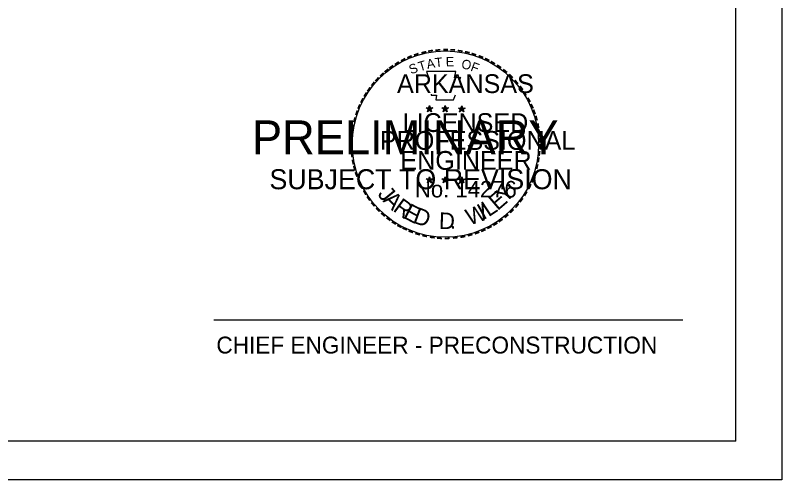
# Model space of a CAD drawing. Extents: x 1370567 to 1373900, y 377514 to 379648.
# Drawn here: x 1373107 to 1373900, y 377514 to 377995 of the extents above; entities that cross this region are included whole.
import ezdxf

# ---------------------------------------------------------------- set-up
doc = ezdxf.new("R2010")
doc.units = 0
for name, color, linetype in [('S_EXIST_ROW', 7, 'Continuous'), ('S_EXISTING_ALIGNMENT', 7, 'Continuous'), ('S_SIXTEEN_SECTION', 7, 'Continuous'), ('Survey Symbols', 7, 'Continuous')]:
    doc.layers.add(name, color=color, linetype=linetype)

msp = doc.modelspace()

# ---------------------------------------------------------------- linework, layer by layer
at = {"layer": 'S_EXIST_ROW'}
for p, q in [((1373532.4, 377899.46), (1373535.8, 377898.36)), ((1373532.4, 377899.46), (1373534.9, 377899.06)), ((1373532.4, 377899.46), (1373534.7, 377898.26)), ((1373535.8, 377901.96), (1373535.4, 377899.46)), ((1373535.8, 377898.36), (1373535.8, 377901.96)), ((1373535.8, 377901.96), (1373536.3, 377899.56)), ((1373539.1, 377899.46), (1373535.8, 377898.36)), ((1373539.1, 377899.46), (1373536.4, 377898.96)), ((1373539.1, 377899.46), (1373537.2, 377898.46)), ((1373548.7, 377899.46), (1373552.1, 377898.36)), ((1373548.7, 377899.46), (1373551.1, 377899.06)), ((1373548.7, 377899.46), (1373550.9, 377898.26)), ((1373552.1, 377901.96), (1373551.7, 377899.46)), ((1373552.1, 377898.36), (1373552.1, 377901.96)), ((1373552.1, 377901.96), (1373552.5, 377899.56)), ((1373555.4, 377899.46), (1373552.1, 377898.36)), ((1373555.4, 377899.46), (1373552.6, 377898.96)), ((1373555.4, 377899.46), (1373553.4, 377898.46)), ((1373565.8, 377899.36), (1373569.2, 377898.26)), ((1373565.8, 377899.36), (1373568.2, 377898.86)), ((1373565.8, 377899.36), (1373568.1, 377898.16)), ((1373569.2, 377901.76), (1373568.8, 377899.36)), ((1373569.2, 377898.26), (1373569.2, 377901.76)), ((1373569.2, 377901.76), (1373569.6, 377899.36)), ((1373572.6, 377899.36), (1373569.2, 377898.26)), ((1373572.6, 377899.36), (1373569.7, 377898.86)), ((1373572.6, 377899.36), (1373570.5, 377898.36)), ((1373533.7, 377895.46), (1373535.8, 377898.36)), ((1373533.7, 377895.46), (1373534.9, 377897.86)), ((1373533.7, 377895.46), (1373535.7, 377897.56)), ((1373537.9, 377895.46), (1373535.7, 377897.56)), ((1373537.9, 377895.46), (1373535.8, 377898.36)), ((1373537.9, 377895.46), (1373536.5, 377898.26)), ((1373549.9, 377895.46), (1373552.1, 377898.36)), ((1373549.9, 377895.46), (1373551.2, 377897.86)), ((1373549.9, 377895.46), (1373552, 377897.56)), ((1373554.1, 377895.46), (1373552, 377897.56)), ((1373554.1, 377895.46), (1373552.1, 377898.36)), ((1373554.1, 377895.46), (1373552.7, 377898.26)), ((1373567, 377895.36), (1373569.2, 377898.26)), ((1373567, 377895.36), (1373568.3, 377897.76)), ((1373567, 377895.36), (1373569.2, 377897.46)), ((1373571.2, 377895.36), (1373569.2, 377898.26)), ((1373571.2, 377895.36), (1373569.2, 377897.46)), ((1373571.2, 377895.36), (1373569.9, 377898.16)), ((1373535.7, 377828.26), (1373535.3, 377825.86)), ((1373535.7, 377824.76), (1373535.7, 377828.26)), ((1373535.7, 377828.26), (1373536.2, 377825.86)), ((1373552, 377828.26), (1373551.6, 377825.86)), ((1373552, 377824.76), (1373552, 377828.26)), ((1373552, 377828.26), (1373552.4, 377825.86)), ((1373569.2, 377828.16), (1373568.8, 377825.76)), ((1373569.2, 377824.66), (1373569.2, 377828.16)), ((1373569.2, 377828.16), (1373569.6, 377825.76)), ((1373532.3, 377825.86), (1373535.7, 377824.76)), ((1373532.3, 377825.86), (1373534.9, 377825.36)), ((1373532.3, 377825.86), (1373534.7, 377824.66)), ((1373533.7, 377821.86), (1373535.7, 377824.76)), ((1373533.7, 377821.86), (1373534.9, 377824.26)), ((1373533.7, 377821.86), (1373535.7, 377824.06)), ((1373539.1, 377825.86), (1373535.7, 377824.76)), ((1373537.9, 377821.86), (1373535.7, 377824.76)), ((1373537.9, 377821.86), (1373535.7, 377823.96)), ((1373539.1, 377825.86), (1373536.3, 377825.36)), ((1373537.9, 377821.86), (1373536.5, 377824.66)), ((1373539.1, 377825.86), (1373537.2, 377824.86)), ((1373548.6, 377825.86), (1373552, 377824.76)), ((1373548.6, 377825.86), (1373551.1, 377825.36)), ((1373548.6, 377825.86), (1373550.9, 377824.66)), ((1373549.9, 377821.86), (1373552, 377824.76)), ((1373549.9, 377821.86), (1373551.1, 377824.26)), ((1373549.9, 377821.86), (1373552, 377824.06)), ((1373555.4, 377825.86), (1373552, 377824.76)), ((1373554, 377821.86), (1373552, 377824.76)), ((1373554, 377821.86), (1373552, 377823.96)), ((1373555.4, 377825.86), (1373552.5, 377825.36)), ((1373554, 377821.86), (1373552.7, 377824.66)), ((1373555.4, 377825.86), (1373553.3, 377824.86)), ((1373565.8, 377825.76), (1373569.2, 377824.66)), ((1373565.8, 377825.76), (1373568.2, 377825.26)), ((1373565.8, 377825.76), (1373568.1, 377824.56)), ((1373567, 377821.76), (1373569.2, 377824.66)), ((1373567, 377821.76), (1373568.3, 377824.16)), ((1373567, 377821.76), (1373569.2, 377823.96)), ((1373572.6, 377825.76), (1373569.2, 377824.66)), ((1373571.2, 377821.76), (1373569.2, 377824.66)), ((1373571.2, 377821.76), (1373569.2, 377823.86)), ((1373572.6, 377825.76), (1373569.7, 377825.26)), ((1373571.2, 377821.76), (1373569.8, 377824.56)), ((1373572.6, 377825.76), (1373570.5, 377824.76)), ((1373312.61, 377680.1), (1373797.82, 377680.1))]:
    msp.add_line(p, q, dxfattribs=at)
for points in [[(1373532.8, 377937.16), (1373535.4, 377929.06)], [(1373566.9, 377928.26), (1373568.3, 377930.96), (1373561.7, 377930.76), (1373563, 377937.16), (1373532.8, 377937.16)], [(1373537.6, 377913.66), (1373537.6, 377912.76), (1373543, 377912.56), (1373542.5, 377907.96), (1373560.7, 377907.96), (1373562.7, 377913.16)], [(1373535.8, 377901.96), (1373537.9, 377895.46), (1373532.4, 377899.46), (1373539.1, 377899.46), (1373533.7, 377895.46), (1373535.8, 377901.96)], [(1373552.1, 377901.96), (1373554.1, 377895.46), (1373548.7, 377899.46), (1373555.4, 377899.46), (1373549.9, 377895.46), (1373552.1, 377901.96)], [(1373569.2, 377901.76), (1373571.2, 377895.36), (1373565.8, 377899.36), (1373572.6, 377899.36), (1373567, 377895.36), (1373569.2, 377901.76)], [(1373535.7, 377828.26), (1373537.9, 377821.86), (1373532.3, 377825.86), (1373539.1, 377825.86), (1373533.7, 377821.86), (1373535.7, 377828.26)], [(1373552, 377828.26), (1373554, 377821.86), (1373548.6, 377825.86), (1373555.4, 377825.86), (1373549.9, 377821.86), (1373552, 377828.26)], [(1373569.2, 377828.16), (1373571.2, 377821.76), (1373565.8, 377825.76), (1373572.6, 377825.76), (1373567, 377821.76), (1373569.2, 377828.16)]]:
    msp.add_lwpolyline(points, dxfattribs=at)
for centre, radius in [((1373552.24, 377861.97), 96.45), ((1373535.71, 377898.34), 1.67), ((1373535.71, 377898.34), 1.41), ((1373535.71, 377898.34), 1.13), ((1373535.71, 377898.34), 0.963), ((1373551.94, 377898.34), 1.67), ((1373551.94, 377898.34), 1.41), ((1373551.94, 377898.34), 1.13), ((1373551.94, 377898.34), 0.963), ((1373569.09, 377898.23), 1.67), ((1373569.09, 377898.23), 1.41), ((1373569.09, 377898.23), 1.13), ((1373569.09, 377898.23), 0.963), ((1373535.71, 377898.34), 0.726), ((1373535.71, 377898.34), 0.482), ((1373535.71, 377898.34), 0.288), ((1373551.94, 377898.34), 0.726), ((1373551.94, 377898.34), 0.482), ((1373551.94, 377898.34), 0.288), ((1373569.09, 377898.23), 0.726), ((1373569.09, 377898.23), 0.482), ((1373569.09, 377898.23), 0.288), ((1373535.67, 377824.73), 1.67), ((1373535.67, 377824.73), 1.41), ((1373535.67, 377824.73), 1.13), ((1373535.67, 377824.73), 0.963), ((1373535.67, 377824.73), 0.726), ((1373535.67, 377824.73), 0.482), ((1373535.67, 377824.73), 0.288), ((1373551.9, 377824.73), 1.67), ((1373551.9, 377824.73), 1.41), ((1373551.9, 377824.73), 1.13), ((1373551.9, 377824.73), 0.963), ((1373551.9, 377824.73), 0.726), ((1373551.9, 377824.73), 0.482), ((1373551.9, 377824.73), 0.288), ((1373569.07, 377824.64), 1.67), ((1373569.07, 377824.64), 1.41), ((1373569.07, 377824.64), 1.13), ((1373569.07, 377824.64), 0.963), ((1373569.07, 377824.64), 0.726), ((1373569.07, 377824.64), 0.482), ((1373569.07, 377824.64), 0.288)]:
    msp.add_circle(centre, radius, dxfattribs=at)
at = {"layer": 'S_SIXTEEN_SECTION'}
for q in [(1373852.74, 379608.93), (1370690.94, 377554.33)]:
    msp.add_line((1373852.74, 377554.33), q, dxfattribs=at)
at = {"layer": 'Survey Symbols'}
msp.add_line((1370566.93, 377514.54), (1373900.26, 377514.54), dxfattribs=at)
msp.add_lwpolyline([(1370566.86, 379647.87), (1373900.26, 379647.87), (1373900.26, 377514.5), (1370566.86, 377514.5)], close=True, dxfattribs=at)

# ---------------------------------------------------------------- texts
at = {"layer": 'S_EXIST_ROW'}
for s, height, rotation, p in [('-', 15.55, 19.17608, (1373520.7, 377948.16)), ('-', 15.55, 13.63015, (1373528, 377950.46)), ('-', 15.55, 10.21935, (1373534.5, 377952.06)), ('-', 15.55, 5.89682, (1373541.6, 377953.06)), ('-', 15.55, 0.18623, (1373549.1, 377953.76)), ('-', 15.55, 357.74304, (1373556.1, 377953.66)), ('-', 15.55, 352.16173, (1373563.3, 377953.06)), ('-', 15.55, 347.20489, (1373570.3, 377952.06)), ('-', 15.55, 342.3362, (1373576.6, 377950.46)), ('-', 15.55, 34.06357, (1373502.5, 377938.86)), ('-', 15.55, 28.79182, (1373508.3, 377942.46)), ('-', 15.55, 24.30721, (1373514.4, 377945.56)), ('T', 9.72, 16.4036, (1373525.7, 377937.26)), ('A', 9.72, 11.21318, (1373533.7, 377939.66)), ('T', 9.72, 6.02276, (1373541.9, 377941.36)), ('E', 9.72, 0.83234, (1373552.7, 377942.46)), ('O', 9.72, 350.4515, (1373568.3, 377940.36)), ('F', 9.72, 340.07066, (1373577.6, 377938.16)), ('-', 15.55, 337.85509, (1373583.6, 377948.36)), ('-', 15.55, 334.12109, (1373589.8, 377945.76)), ('-', 15.55, 329.64089, (1373595.4, 377942.96)), ('-', 15.55, 38.95066, (1373492.3, 377931.36)), ('-', 15.55, 36.23174, (1373496.8, 377935.06)), ('S', 9.72, 21.59401, (1373516.8, 377934.06)), ('-', 15.55, 325.86266, (1373601.6, 377939.46)), ('-', 15.55, 320.52971, (1373607.6, 377935.36)), ('-', 15.55, 48.42305, (1373483.7, 377922.56)), ('-', 15.55, 42.96224, (1373488.1, 377927.26)), ('-', 15.55, 315.57859, (1373613.4, 377930.56)), ('-', 15.55, 50.61417, (1373479.7, 377917.96)), ('-', 15.55, 309.87973, (1373618.9, 377925.16)), ('-', 15.55, 58.07063, (1373472.6, 377907.26)), ('-', 15.55, 54.23247, (1373475.8, 377912.36)), ('-', 15.55, 306.65218, (1373624.1, 377919.36)), ('-', 13.61, 303.67529, (1373628.7, 377913.86)), ('-', 15.55, 62.87135, (1373469.5, 377901.26)), ('-', 15.55, 299.66835, (1373631.9, 377907.86)), ('-', 15.55, 67.77427, (1373467, 377895.36)), ('-', 15.55, 294.66279, (1373635.1, 377901.96)), ('-', 15.55, 72.39447, (1373465, 377889.26)), ('-', 15.55, 290.57283, (1373637.5, 377896.46)), ('-', 15.55, 285.12326, (1373639.8, 377890.76)), ('-', 15.55, 75.46096, (1373463, 377882.26)), ('-', 15.55, 280.54934, (1373641.8, 377883.46)), ('-', 15.55, 81.20126, (1373461.8, 377875.36)), ('-', 15.55, 276.59616, (1373643.3, 377876.16)), ('-', 15.55, 89.06224, (1373460.8, 377861.86)), ('-', 15.55, 85.18634, (1373461, 377868.66)), ('-', 15.55, 274.33011, (1373643.9, 377869.06)), ('-', 15.55, 94.19588, (1373461.1, 377854.76)), ('-', 15.55, 269.94067, (1373644.2, 377862.86)), ('-', 15.55, 98.94793, (1373461.8, 377848.36)), ('-', 15.55, 263.5172, (1373644, 377856.46)), ('-', 15.55, 101.71495, (1373463.1, 377841.16)), ('-', 15.55, 260.99529, (1373643.3, 377850.06)), ('-', 15.55, 105.45785, (1373464.7, 377835.36)), ('-', 15.55, 255.7626, (1373642.3, 377843.46)), ('-', 15.55, 109.08742, (1373466.7, 377829.26)), ('-', 15.55, 252.86809, (1373640.5, 377836.46)), ('-', 15.55, 114.06432, (1373469.2, 377823.46)), ('-', 15.55, 115.72885, (1373472.2, 377817.46)), ('Y', 17.08, 48.02725, (1373614.72, 377799.98)), ('-', 15.55, 244.61971, (1373635.8, 377823.86)), ('-', 15.55, 247.88866, (1373638.4, 377829.96)), ('-', 15.55, 120.44712, (1373475.7, 377811.76)), ('J', 17.08, 309.16824, (1373481.36, 377809.78)), ('E', 17.08, 40.6654, (1373606.26, 377792.48)), ('-', 15.55, 239.07125, (1373632, 377816.56)), ('-', 15.55, 125.89344, (1373479.5, 377806.36)), ('A', 17.08, 314.77727, (1373486.8, 377803.1)), ('R', 17.08, 324.06721, (1373497.16, 377793.31)), ('-', 15.55, 233.84524, (1373628.1, 377810.26)), ('-', 15.55, 130.71812, (1373484.1, 377800.86)), ('-', 15.55, 134.22381, (1373489.1, 377795.66)), ('E', 17.08, 332.30546, (1373507.57, 377786.13)), ('D', 17.08, 339.6673, (1373517.66, 377781.03)), ('W', 17.08, 19.10573, (1373576.94, 377777.49)), ('I', 17.08, 29.0968, (1373591.23, 377783.06)), ('L', 17.08, 33.30356, (1373596.91, 377786.13)), ('-', 15.55, 231.25377, (1373623.9, 377804.66)), ('-', 15.55, 138.93382, (1373494.2, 377791.16)), ('D', 17.08, 358.33482, (1373545.38, 377774.22)), ('-', 15.55, 221.08509, (1373614.2, 377794.26)), ('-', 15.55, 225.76533, (1373619.2, 377799.26)), ('-', 15.55, 144.64634, (1373499.6, 377787.16)), ('-', 15.55, 148.08978, (1373505, 377783.56)), ('-', 15.55, 212.24909, (1373603.7, 377785.96)), ('-', 15.55, 215.73633, (1373608.8, 377789.76)), ('-', 15.55, 151.57039, (1373510.6, 377780.36)), ('-', 15.55, 154.60019, (1373515.8, 377778.06)), ('-', 15.55, 158.56121, (1373521.8, 377775.56)), ('.', 17.08, 5.87194, (1373556.95, 377774.08)), ('-', 15.55, 204.25161, (1373592.2, 377779.36)), ('-', 15.55, 207.35684, (1373598.2, 377782.56)), ('-', 15.55, 162.79826, (1373528.5, 377773.46)), ('-', 15.55, 167.55551, (1373535.4, 377771.96)), ('-', 15.55, 173.11546, (1373542.9, 377770.86)), ('-', 15.55, 176.51827, (1373550.01, 377770.27)), ('-', 15.55, 181.59176, (1373557.31, 377770.47)), ('-', 15.55, 185.81666, (1373565.3, 377771.26)), ('-', 15.55, 191.28576, (1373572.5, 377772.46)), ('-', 15.55, 195.47429, (1373579.6, 377774.46)), ('-', 15.55, 200.71842, (1373586.2, 377776.76))]:
    msp.add_text(s, height=height, rotation=rotation, dxfattribs=at).set_placement(p)
for s, height, p in [('ARKANSAS', 19.44, (1373502.2, 377914.86)), ('LICENSED', 19.44, (1373508, 377874.56)), ('PROFESSIONAL', 19.44, (1373484.5, 377856.06)), ('ENGINEER', 19.44, (1373505.7, 377835.36)), ('No. 14276', 17.078, (1373520.73, 377806.76)), ('CHIEF ENGINEER - PRECONSTRUCTION', 17.496, (1373315.24, 377645.14))]:
    msp.add_text(s, height=height, dxfattribs=at).set_placement(p)
at = {"layer": 'S_EXISTING_ALIGNMENT'}
for s, height, p in [('PRELIMINARY', 35, (1373352.06, 377851.53)), ('SUBJECT TO REVISION', 20.7511, (1373370.15, 377815.24))]:
    msp.add_text(s, height=height, dxfattribs=at).set_placement(p)

doc.saveas('drawing.dxf')
